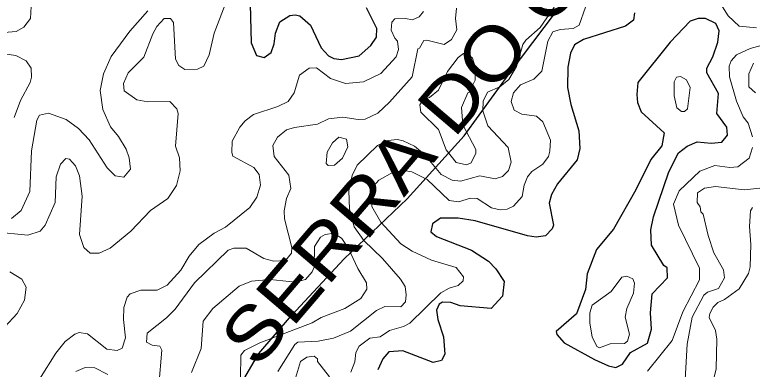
# Model space of a CAD drawing. Extents: x 763.2 to 816.8, y 7896.5 to 7952.7.
# Drawn here: x 782.278 to 785.619, y 7933.17 to 7934.777 of the extents above; entities that cross this region are included whole.
import ezdxf
from ezdxf.enums import TextEntityAlignment as Align

# ---------------------------------------------------------------- set-up
doc = ezdxf.new("R2010")
doc.units = 0
doc.header["$LTSCALE"] = 0.064
for name, color, linetype, lineweight in [('1', 7, 'Continuous', 25), ('2', 7, 'Continuous', 13), ('26', 7, 'Continuous', 25)]:
    doc.layers.add(name, color=color, linetype=linetype, lineweight=lineweight)

msp = doc.modelspace()

# ---------------------------------------------------------------- linework, layer by layer
at = {"layer": '1'}
for points in [[(783.3433, 7934.884), (783.348, 7934.6506), (783.3729, 7934.5927), (783.4079, 7934.584), (783.4391, 7934.6068), (783.4532, 7934.6458), (783.4585, 7934.6934), (783.4779, 7934.7453), (783.5232, 7934.7746), (783.5477, 7934.7773), (783.5684, 7934.7721), (783.6179, 7934.7303), (783.6653, 7934.6274), (783.6988, 7934.5914), (783.7237, 7934.5784), (783.7573, 7934.5752), (783.8372, 7934.5914), (783.89, 7934.6385), (783.9166, 7934.6762), (783.9176, 7934.7152), (783.871, 7934.8085)], [(785.0847, 7934.7866), (785.0802, 7934.7532), (785.044, 7934.7257), (784.8536, 7934.6653), (784.8127, 7934.6403), (784.7959, 7934.6039), (784.783, 7934.5391), (784.7812, 7934.4477), (784.7972, 7934.3698), (784.8336, 7934.2504), (784.8371, 7934.1716), (784.8254, 7934.1199), (784.7369, 7934.0114), (784.7088, 7933.963), (784.6993, 7933.9236), (784.7184, 7933.8233), (784.7124, 7933.8066), (784.6824, 7933.7751), (784.6399, 7933.7683), (784.6005, 7933.7748), (784.363, 7933.8438), (784.2857, 7933.8551), (784.2062, 7933.855), (784.1706, 7933.8293), (784.1622, 7933.7931), (784.1883, 7933.7725), (784.3474, 7933.7106), (784.4243, 7933.66), (784.4575, 7933.6252)], [(784.4575, 7933.6252), (784.4947, 7933.5682), (784.4871, 7933.5011), (784.4362, 7933.4462), (784.2956, 7933.4575), (784.2536, 7933.4724)], [(784.2536, 7933.4724), (784.216, 7933.4737), (784.1997, 7933.4655), (784.1884, 7933.4377), (784.1945, 7933.3959), (784.2206, 7933.3169), (784.2256, 7933.2382), (784.2108, 7933.2097), (784.1727, 7933.2015), (784.0351, 7933.2536), (783.973, 7933.2485), (783.9444, 7933.2179), (783.9219, 7933.1683)]]:
    msp.add_lwpolyline(points, dxfattribs=at)
msp.add_lwpolyline([(785.1712, 7933.8619), (785.2414, 7934.0656), (785.2847, 7934.1515), (785.3231, 7934.1819), (785.3694, 7934.2015), (785.4321, 7934.1955), (785.481, 7934.1996), (785.5059, 7934.2309), (785.504, 7934.2677), (785.4586, 7934.329), (785.4657, 7934.4209), (785.4124, 7934.5141), (785.4127, 7934.5353), (785.4393, 7934.5866), (785.4631, 7934.6533), (785.468, 7934.7041), (785.4538, 7934.737), (785.4064, 7934.7605), (785.3729, 7934.7607), (785.3379, 7934.7488), (785.2468, 7934.6525), (785.1003, 7934.4696), (785.0952, 7934.4157), (785.0991, 7934.3795), (785.116, 7934.3372), (785.2195, 7934.2417), (785.2085, 7934.1824), (785.1598, 7934.1218), (785.0906, 7933.9841), (784.9893, 7933.8058), (784.9131, 7933.7124), (784.87, 7933.6022), (784.8629, 7933.5315), (784.823, 7933.4209), (784.7306, 7933.3418), (784.7331, 7933.3281), (784.7672, 7933.2896), (784.9035, 7933.214), (784.9671, 7933.1854), (784.9999, 7933.1786), (785.0309, 7933.1931), (785.0676, 7933.2455), (785.1442, 7933.2886), (785.1624, 7933.3523), (785.1577, 7933.4264), (785.1659, 7933.5126), (785.2347, 7933.584), (785.2327, 7933.6306), (785.2186, 7933.6404), (785.1629, 7933.7335), (785.1594, 7933.8028)], close=True, dxfattribs=at)
at = {"layer": '2'}
for points in [[(782.1827, 7933.7927), (782.3365, 7933.7781), (782.3932, 7933.7965), (782.4155, 7933.8236), (782.4607, 7933.9257), (782.4659, 7934.0432), (782.4843, 7934.0995), (782.5084, 7934.126), (782.5263, 7934.1229), (782.5529, 7934.093), (782.571, 7934.0478), (782.5824, 7933.9556), (782.5707, 7933.781), (782.591, 7933.7227), (782.6187, 7933.6961), (782.6607, 7933.696), (782.7099, 7933.7185), (782.803, 7933.7966), (782.893, 7933.8897), (782.9706, 7933.9449), (783.0109, 7934.0026), (783.0277, 7934.0696), (783.0243, 7934.1281), (783.0065, 7934.1817), (783.0177, 7934.3304), (783.0125, 7934.3514), (782.9809, 7934.3846), (782.8808, 7934.3829), (782.8312, 7934.3916), (782.7733, 7934.4325), (782.77, 7934.4661), (782.792, 7934.5137), (782.8629, 7934.5852), (782.9032, 7934.6907), (782.9218, 7934.7241), (782.9546, 7934.7607), (782.9828, 7934.7608), (782.9963, 7934.742), (783.0064, 7934.5766), (783.0213, 7934.5472), (783.0477, 7934.5298), (783.1056, 7934.5309), (783.1349, 7934.545), (783.1579, 7934.5958), (783.1806, 7934.6934), (783.3677, 7935.1832)], [(785.6375, 7934.7181), (785.5592, 7934.7249), (785.5096, 7934.7718), (785.4427, 7934.8794), (785.4421, 7934.8964), (785.4546, 7934.9125), (785.4977, 7934.9387), (785.5269, 7934.9853), (785.5482, 7935.0536), (785.5734, 7935.101), (785.6074, 7935.1415), (785.6677, 7935.1867)], [(782.3536, 7934.8423), (782.3488, 7934.7597), (782.3192, 7934.7213), (782.2846, 7934.7019), (782.1926, 7934.6936)], [(784.7216, 7934.8111), (784.658, 7934.7198), (784.5925, 7934.6622), (784.5789, 7934.6429), (784.5511, 7934.5423), (784.5154, 7934.4837), (784.4755, 7934.4512), (784.4195, 7934.4264), (784.3989, 7934.3859), (784.3984, 7934.3418), (784.4207, 7934.2742), (784.5121, 7934.176), (784.5264, 7934.1098), (784.5146, 7934.0708), (784.4879, 7934.0434), (784.4545, 7934.0332), (784.3845, 7934.0476), (784.2963, 7934.0225), (784.2597, 7934.0272), (784.2097, 7934.0527), (784.1337, 7934.1445), (784.0882, 7934.1811), (784.0366, 7934.2063)], [(784.5692, 7934.4599), (784.6294, 7934.486), (784.6657, 7934.5221), (784.6926, 7934.6572), (784.7154, 7934.6996), (784.7484, 7934.7098), (784.8069, 7934.7147), (784.8348, 7934.7298), (784.8634, 7934.8124)], [(782.2629, 7933.8534), (782.3062, 7933.8898), (782.3453, 7933.9763), (782.3539, 7934.1609), (782.3774, 7934.2996), (782.3895, 7934.3221), (782.4309, 7934.3316), (782.5106, 7934.3018), (782.5664, 7934.2623), (782.6151, 7934.2102), (782.6961, 7934.0828), (782.7318, 7934.0472), (782.7725, 7934.0411), (782.8022, 7934.0775), (782.7958, 7934.1281), (782.7825, 7934.1681), (782.747, 7934.2261), (782.7107, 7934.2695), (782.6769, 7934.3485), (782.6646, 7934.4344), (782.6795, 7934.51), (782.7143, 7934.5887), (782.799, 7934.7025), (782.8808, 7934.7947)], [(783.2694, 7933.7188), (783.3256, 7933.7185), (783.406, 7933.6719), (783.4519, 7933.6598), (783.5042, 7933.6633), (783.5317, 7933.697), (783.5335, 7933.722), (783.4996, 7933.8514), (783.4979, 7933.8891), (783.5094, 7933.9449), (783.5286, 7933.9894), (783.5185, 7934.0496), (783.4532, 7934.1345), (783.4468, 7934.1845), (783.4673, 7934.2225), (783.5087, 7934.2549), (783.5453, 7934.266), (783.6498, 7934.2809), (783.6991, 7934.3061), (783.7641, 7934.3137), (783.8339, 7934.3024), (783.8657, 7934.304), (783.9228, 7934.3315), (783.9758, 7934.3812), (784.0773, 7934.4957), (784.1038, 7934.6232), (784.1111, 7934.6256), (784.1307, 7934.6602), (784.1443, 7934.662), (784.2228, 7934.6425), (784.2561, 7934.6649), (784.28, 7934.7092), (784.275, 7934.7608), (784.2785, 7934.8077)], [(784.1291, 7934.7927), (784.11, 7934.7672), (784.0797, 7934.7543), (784.0476, 7934.7607), (783.9987, 7934.7584), (783.9857, 7934.7444), (783.9826, 7934.708), (783.9992, 7934.6708), (784.0119, 7934.6572), (784.0167, 7934.6191), (784.0052, 7934.5869), (783.9359, 7934.5107), (783.8576, 7934.4733), (783.7754, 7934.465), (783.7086, 7934.4887), (783.6446, 7934.5367), (783.6106, 7934.5352), (783.5679, 7934.5031), (783.5434, 7934.4233), (783.5166, 7934.3835), (783.4698, 7934.3615)], [(782.1478, 7934.6128), (782.2826, 7934.5932), (782.3286, 7934.5687), (782.3519, 7934.5356), (782.3538, 7934.4951), (782.3474, 7934.4705), (782.3032, 7934.3883), (782.2751, 7934.3121)], [(785.6192, 7934.2239), (785.5994, 7934.2857), (785.5774, 7934.3144), (785.5469, 7934.3851), (785.515, 7934.4957), (785.5137, 7934.5436), (785.5229, 7934.5689), (785.5468, 7934.5959), (785.6089, 7934.624), (785.6591, 7934.6374)], [(785.6241, 7934.558), (785.6031, 7934.5093), (785.6032, 7934.4504), (785.633, 7934.4238)], [(784.6406, 7934.318), (784.5749, 7934.3269), (784.5407, 7934.3449), (784.5265, 7934.3834), (784.5375, 7934.4237), (784.5692, 7934.4599)], [(783.4698, 7934.3615), (783.3587, 7934.3255), (783.3218, 7934.2971), (783.2973, 7934.2677), (783.2632, 7934.2038), (783.2611, 7934.1525)], [(783.7996, 7933.1567), (783.818, 7933.2038), (783.8222, 7933.2462), (783.8383, 7933.2749), (783.8864, 7933.311), (783.9325, 7933.3176), (783.975, 7933.3459), (784.0389, 7933.3641), (784.0674, 7933.3784), (784.2071, 7933.5162), (784.246, 7933.5381), (784.2861, 7933.5503), (784.3095, 7933.5717), (784.3105, 7933.5898), (784.2779, 7933.6317), (784.166, 7933.6649), (784.0784, 7933.7054), (784.0265, 7933.739), (783.9353, 7933.8375), (783.8954, 7933.9085), (783.8919, 7933.9647), (783.9047, 7934.0022), (783.9273, 7934.0277), (783.9913, 7934.0644), (784.0398, 7934.072), (784.076, 7934.0651), (784.1457, 7934.0302), (784.2463, 7933.9359), (784.2876, 7933.9293), (784.342, 7933.9452), (784.373, 7933.944), (784.437, 7933.9024), (784.4763, 7933.8931), (784.5078, 7933.8963), (784.5377, 7933.9101), (784.577, 7933.9536), (784.586, 7934.0043), (784.6003, 7934.0422), (784.6203, 7934.0671), (784.6695, 7934.1002), (784.6954, 7934.1348), (784.7023, 7934.1591), (784.704, 7934.2088), (784.6698, 7934.2916), (784.6406, 7934.318)], [(784.0366, 7934.2063), (784.0114, 7934.2118), (783.9683, 7934.2076), (783.9215, 7934.1847), (783.8287, 7934.0958), (783.8065, 7934.0485)], [(785.1434, 7933.1622), (785.2562, 7933.2999), (785.3042, 7933.4311), (785.3792, 7933.576), (785.3794, 7933.6289), (785.285, 7933.8235), (785.2614, 7933.9186), (785.2875, 7933.9786), (785.3808, 7934.068), (785.4492, 7934.0935), (785.5176, 7934.0855), (785.554, 7934.0885), (785.6039, 7934.1276), (785.6191, 7934.176)], [(783.2611, 7934.1525), (783.2663, 7934.1369), (783.36, 7934.0843), (783.3842, 7934.0534), (783.3909, 7934.0047), (783.3743, 7933.9507), (783.3425, 7933.9041), (783.2319, 7933.8146), (783.1811, 7933.7877), (783.1122, 7933.736), (783.0673, 7933.6824), (783.0296, 7933.6192), (782.9686, 7933.5518), (782.9235, 7933.5281), (782.8492, 7933.5282), (782.8, 7933.5123), (782.7865, 7933.4968), (782.7712, 7933.4496), (782.7697, 7933.3965), (782.7795, 7933.3129), (782.7648, 7933.2658), (782.742, 7933.2555), (782.6954, 7933.2618), (782.6065, 7933.3301), (782.5699, 7933.3373), (782.5501, 7933.3295), (782.5054, 7933.2964), (782.4637, 7933.2433), (782.3891, 7933.1245)], [(783.8065, 7934.0485), (783.7903, 7933.9794), (783.7937, 7933.8955), (783.8151, 7933.8159), (783.8588, 7933.7537), (783.9436, 7933.6723), (784.0256, 7933.5785), (784.0467, 7933.5448), (784.0514, 7933.5075), (784.0476, 7933.4753), (784.0262, 7933.4538), (783.9541, 7933.4542), (783.9168, 7933.4361), (783.7991, 7933.343), (783.7219, 7933.3105), (783.6516, 7933.2973), (783.5593, 7933.2933), (783.5471, 7933.2831), (783.47, 7933.1606)], [(785.6536, 7933.9911), (785.5818, 7933.9835), (785.4518, 7933.9982), (785.4019, 7933.9913), (785.3699, 7933.97), (785.3697, 7933.9256)], [(785.3697, 7933.9256), (785.3827, 7933.9066), (785.3864, 7933.8835), (785.3961, 7933.8734), (785.419, 7933.7765), (785.4453, 7933.6975)], [(785.4333, 7933.0859), (785.455, 7933.1723), (785.4582, 7933.307), (785.4516, 7933.3458), (785.4241, 7933.405), (785.426, 7933.4228), (785.4419, 7933.4524), (785.4621, 7933.4728), (785.4936, 7933.4867), (785.5598, 7933.5347), (785.6018, 7933.6036), (785.609, 7933.6348), (785.6127, 7933.7355), (785.6063, 7933.8173), (785.6113, 7933.8881), (785.6191, 7933.9039)], [(783.3007, 7933.1315), (783.3014, 7933.2336), (783.3183, 7933.2547), (783.3876, 7933.2899), (783.6249, 7933.3807), (783.6651, 7933.4055), (783.7736, 7933.4451), (783.8451, 7933.4914), (783.8719, 7933.5326), (783.8707, 7933.5617), (783.8318, 7933.6275), (783.7898, 7933.7178), (783.7594, 7933.7626), (783.7245, 7933.7879), (783.6833, 7933.7808), (783.6633, 7933.769), (783.6361, 7933.7269), (783.6342, 7933.6324), (783.6255, 7933.6117), (783.5946, 7933.5778), (783.5494, 7933.5644), (783.4343, 7933.5774), (783.3498, 7933.5701), (783.2945, 7933.5468), (783.1751, 7933.4455), (783.1313, 7933.3889), (783.1215, 7933.2643), (783.0784, 7933.1558)], [(782.8775, 7933.3342), (782.9652, 7933.4034), (783.0046, 7933.4428), (783.0924, 7933.5615), (783.2449, 7933.7095), (783.2694, 7933.7188)], [(785.4453, 7933.6975), (785.4878, 7933.6202), (785.4927, 7933.5847), (785.4651, 7933.5369), (785.4157, 7933.5199), (785.3995, 7933.5068), (785.3468, 7933.4056), (785.3233, 7933.2843), (785.3119, 7933.0693)], [(782.2326, 7933.3625), (782.2884, 7933.4237), (782.3222, 7933.4832), (782.329, 7933.543), (782.3094, 7933.5793), (782.255, 7933.6116)], [(782.9306, 7933.0968), (782.9439, 7933.2563), (782.9344, 7933.2746), (782.9003, 7933.2787), (782.8752, 7933.2937), (782.8775, 7933.3342)], [(783.549, 7933.1302), (783.5715, 7933.2055), (783.6003, 7933.2257), (783.6336, 7933.229), (783.6486, 7933.2173), (783.6495, 7933.2059), (783.7032, 7933.1356)], [(782.5542, 7933.1601), (782.5961, 7933.178), (782.6407, 7933.1763), (782.6988, 7933.1461)]]:
    msp.add_lwpolyline(points, dxfattribs=at)
for points in [[(784.3517, 7934.58), (784.3277, 7934.6013), (784.3098, 7934.6011), (784.287, 7934.5836), (784.2381, 7934.5206), (784.1973, 7934.435), (784.1567, 7934.4026), (784.1284, 7934.3921), (784.1126, 7934.3694), (784.1177, 7934.3355), (784.197, 7934.2569), (784.2318, 7934.1657), (784.2768, 7934.1069), (784.3237, 7934.097), (784.3445, 7934.1058), (784.3671, 7934.1492), (784.3669, 7934.1667), (784.3069, 7934.278), (784.3015, 7934.3573), (784.3295, 7934.4234), (784.3369, 7934.426), (784.3638, 7934.4805), (784.3639, 7934.5407)], [(785.3367, 7934.4474), (785.3204, 7934.4824), (785.2942, 7934.4976), (785.2747, 7934.4943), (785.2645, 7934.4732), (785.2645, 7934.4092), (785.2772, 7934.356), (785.2981, 7934.3386), (785.3113, 7934.3391), (785.3253, 7934.3512)], [(783.7619, 7934.1275), (783.7867, 7934.1792), (783.7808, 7934.2139), (783.7453, 7934.2217), (783.7165, 7934.1972), (783.6935, 7934.1543), (783.6884, 7934.1027), (783.6977, 7934.0936), (783.7267, 7934.0957)], [(784.8933, 7933.3171), (784.8832, 7933.3794), (784.8833, 7933.4262), (784.8927, 7933.4602), (784.9796, 7933.5229), (785.0275, 7933.588), (785.0507, 7933.5921), (785.0777, 7933.5797), (785.0851, 7933.56), (785.0805, 7933.515), (785.051, 7933.4451), (785.0427, 7933.4063), (785.0622, 7933.3289), (785.0542, 7933.297), (785.0396, 7933.2865), (784.9751, 7933.2849), (784.9264, 7933.2671), (784.9139, 7933.2732)]]:
    msp.add_lwpolyline(points, close=True, dxfattribs=at)
at = {"layer": '26'}
msp.add_lwpolyline([(783.0689, 7932.6605), (783.231, 7932.9799), (783.3835, 7933.2421), (783.5313, 7933.4137), (783.7696, 7933.6711), (784.0556, 7933.9428), (784.313, 7934.2288), (784.518, 7934.51), (784.9422, 7935.0725), (785.2187, 7935.4109), (785.5142, 7935.7255), (785.8145, 7935.9829), (786.1339, 7936.2546)], dxfattribs=at)

# ---------------------------------------------------------------- texts
at = {"layer": '26', "width": 1.15}
msp.add_text('SERRA DO COQUEIRO', height=0.24, rotation=49.514, dxfattribs=at).set_placement((784.6857, 7934.7032), align=Align.CENTER)

doc.saveas('drawing.dxf')
